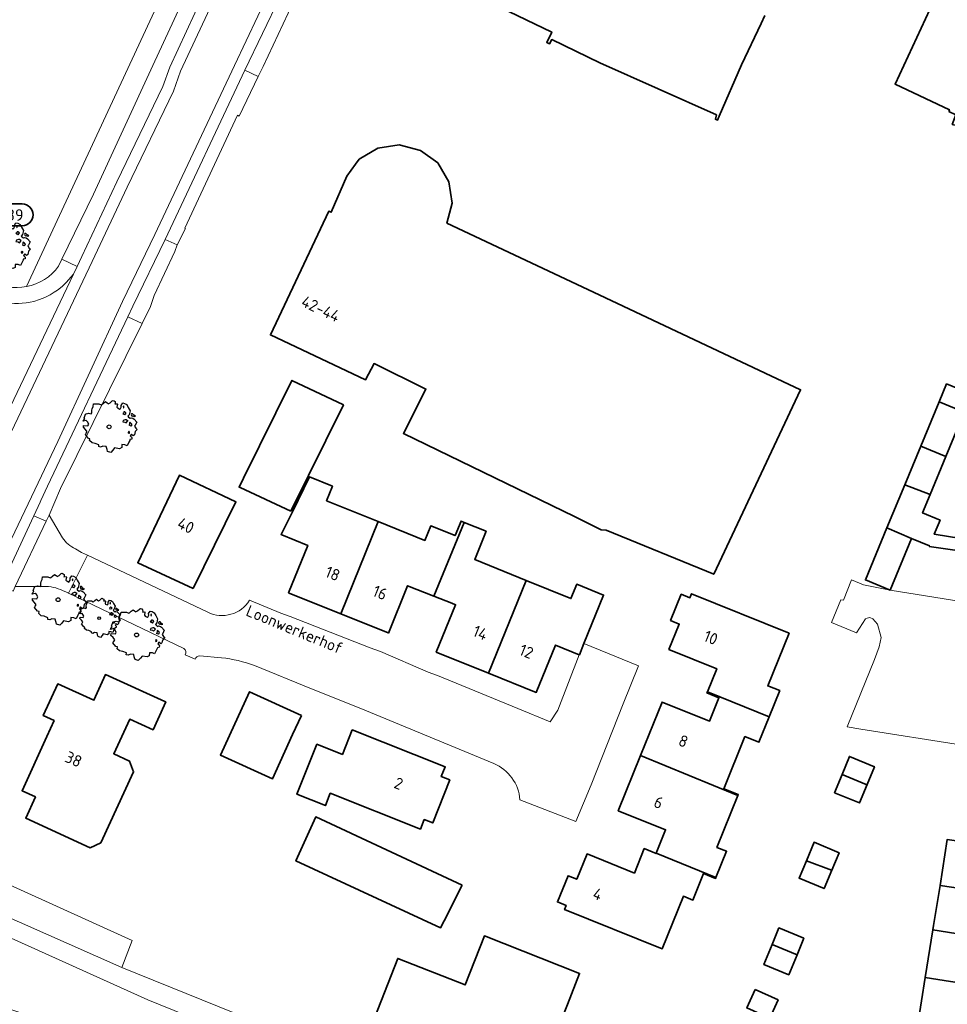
# Model space of a CAD drawing. Header units: metres. Extents: x 152391 to 157968, y 462336 to 467280.
# Tile 383 of 656: x 154089 to 154197, y 466140 to 466255. Entities that reach past the tile are written whole.
import ezdxf
from ezdxf.enums import TextEntityAlignment as Align

# ---------------------------------------------------------------- set-up
doc = ezdxf.new("R2010")
doc.units = ezdxf.units.M
doc.header["$LTSCALE"] = 0.75
doc.layers.get('0').update_dxf_attribs({"lineweight": 25})
for name, color, linetype, lineweight in [('B-GV-GR-BOOM-S', 252, 'Continuous', 25), ('B-WE-GR-BEPLANTING_CULTUUR_HEESTERS-GV', 251, 'Continuous', 18), ('B-WE-OG-BEBOUWING-GV', 6, 'Continuous', 35), ('B-WE-OG-BEBOUWING-T18', 1, 'Continuous', 18), ('B-WE-OG-TERREIN_CULTUURSCHEIDING-GV', 251, 'Continuous', 18), ('B-WE-OG-TOPOGRAFIE-T18', 1, 'Continuous', 18), ('B-WE-VH-VERHARDING_ASFALT-GV', 251, 'Continuous', 18), ('B-WE-VH-VERHARDING_BETONSTRAATSTEEN-GV', 251, 'Continuous', 18), ('B-WE-VH-VERHARDING_TEGEL-GV', 251, 'Continuous', 18), ('N-OI-RI-VWA_PUTNUMMER-S @ 0.75', 36, 'Continuous', 35)]:
    doc.layers.add(name, color=color, linetype=linetype, lineweight=lineweight)
doc.styles.add('NLCS-ISO', font='isocpeur.ttf')
doc.styles.add('NLCS-ISO-M750-T18', font='NLCS-ISO.ttf', dxfattribs={"height": 1.35})

# ---------------------------------------------------------------- blocks, each defined once
blk = doc.blocks.new('*U242')
for q in [(-0.12, 9.58), (2.36, 9.29)]:
    blk.add_line((0.24, 1.99), q)
blk.add_lwpolyline([(16.81, 12.39), (9.65, 12.39, 1), (9.65, 9.01), (16.81, 9.01, 1)], format="xyb", close=True)
at = {"ltscale": 0.1, "style": 'NLCS-ISO'}
blk.add_attdef('PUTHGT', text='', height=1.8, rotation=83.2108, dxfattribs=at).set_placement((0.88, 7.6), align=Align.MIDDLE_LEFT)
blk.add_attdef('PUTNR', text='', height=1.8, dxfattribs=at).set_placement((13.33, 10.67), align=Align.MIDDLE_CENTER)
blk = doc.blocks.new('SGR-BOOM_31_50')
at = {"linetype": 'Continuous'}
for p, q in [((0.27, 2.28), (0.35, 2.31)), ((0.35, 2.31), (0.44, 2.26)), ((-2.18, 0.77), (-2.04, 1.17)), ((-2.04, 1.17), (-1.94, 1.14)), ((-1.94, 1.14), (-1.79, 1.21)), ((-1.79, 1.21), (-1.57, 1.14)), ((-1.57, 1.14), (-1.49, 1.23)), ((-1.51, 1.45), (-1.48, 1.58)), ((-1.49, 1.23), (-1.51, 1.45)), ((-1.48, 1.58), (-1.4, 1.78)), ((-1.4, 1.78), (-1.36, 2)), ((-1.36, 2), (-0.89, 2)), ((-0.89, 2), (-0.69, 1.91)), ((-0.69, 1.91), (-0.63, 1.93)), ((-0.63, 1.93), (-0.49, 2.06)), ((-0.49, 2.06), (-0.3, 2.2)), ((-0.3, 2.2), (-0.18, 2.11)), ((-0.18, 2.11), (-0.08, 2.02)), ((-0.08, 2.02), (0.09, 2.11)), ((0.09, 2.11), (0.27, 2.28)), ((0.44, 2.26), (0.52, 2.2)), ((0.54, 2.04), (0.51, 2)), ((0.51, 2), (0.71, 2.02)), ((0.52, 2.2), (0.54, 2.04)), ((0.72, 1.98), (0.68, 1.71)), ((0.68, 1.71), (0.75, 1.65)), ((0.71, 2.02), (0.72, 1.98)), ((0.75, 1.65), (0.92, 1.54)), ((0.92, 1.54), (1, 1.6)), ((1, 1.6), (1.06, 1.71)), ((1.05, 1.87), (1.19, 2.09)), ((1.06, 1.71), (1.05, 1.87)), ((1.19, 2.09), (1.36, 2.04)), ((1.25, 1.21), (1.19, 1.17)), ((1.19, 1.17), (1.23, 1.1)), ((1.3, 1.82), (1.23, 1.78)), ((1.23, 1.78), (1.27, 1.67)), ((1.3, 1.3), (1.25, 1.21)), ((1.27, 1.67), (1.28, 1.65)), ((1.28, 1.69), (1.3, 1.82)), ((1.37, 1.3), (1.3, 1.3)), ((1.36, 2.04), (1.54, 1.93)), ((1.44, 1.25), (1.37, 1.3)), ((1.5, 1.17), (1.44, 1.25)), ((1.44, 1.12), (1.5, 1.17)), ((1.54, 1.93), (1.67, 1.69)), ((1.67, 1.69), (1.84, 1.41)), ((1.84, 1.41), (1.76, 1.06)), ((-2.27, 0.49), (-2.21, 0.64)), ((-1.99, 0.55), (-2.27, 0.49)), ((-2.24, -0.04), (-2.22, 0.11)), ((-2.22, 0.11), (-1.85, 0.09)), ((-2.21, 0.64), (-2.13, 0.71)), ((-2.13, 0.71), (-2.18, 0.77)), ((-1.9, 0.44), (-1.99, 0.55)), ((-1.77, 0.25), (-1.9, 0.44)), ((-1.85, 0.09), (-1.77, 0.25)), ((1.23, 0.55), (1.19, 0.44)), ((1.19, 0.44), (1.37, 0.42)), ((1.23, 1.1), (1.31, 1.12)), ((1.4, 0.62), (1.23, 0.55)), ((1.31, 1.12), (1.37, 1.03)), ((1.37, 1.03), (1.44, 1.12)), ((1.37, 0.42), (1.48, 0.33)), ((1.48, 0.62), (1.4, 0.62)), ((1.62, 0.53), (1.48, 0.62)), ((1.48, 0.33), (1.61, 0.49)), ((1.61, 0.49), (1.65, 0.55)), ((1.76, 1.06), (1.64, 0.93)), ((1.64, 0.93), (1.7, 0.84)), ((1.7, 0.84), (1.84, 0.75)), ((1.79, 0.25), (1.75, 0.14)), ((1.91, 0.07), (1.75, 0.14)), ((1.81, 0.4), (1.79, 0.31)), ((1.79, 0.31), (1.79, 0.25)), ((1.9, 0.31), (1.81, 0.4)), ((1.84, 0.75), (1.92, 0.79)), ((1.96, 0.27), (1.9, 0.31)), ((1.91, 0.07), (2.01, 0.18)), ((1.96, 1.14), (1.92, 1.08)), ((1.92, 1.08), (1.95, 0.99)), ((1.92, 0.79), (2.09, 0.75)), ((1.95, 0.99), (2.04, 0.93)), ((2.06, 1.14), (1.96, 1.14)), ((2.01, 0.18), (1.96, 0.27)), ((2.04, 0.97), (2.18, 0.9)), ((2.04, 0.93), (2.06, 0.97)), ((2.16, 1.01), (2.06, 1.14)), ((2.09, 0.75), (2.18, 0.68)), ((2.3, 0.95), (2.16, 1.01)), ((2.18, 0.9), (2.3, 0.95)), ((2.18, 0.68), (2.41, 0.42)), ((2.29, 0.14), (2.23, 0.05)), ((2.23, 0.05), (2.35, -0.13)), ((2.41, 0.42), (2.29, 0.14)), ((-2.05, -0.24), (-2.24, -0.04)), ((-2.07, -0.67), (-1.99, -0.56)), ((-1.8, -1), (-2.07, -0.67)), ((-1.91, -0.43), (-2.05, -0.24)), ((-1.99, -0.56), (-1.91, -0.43)), ((-1.67, -1.05), (-1.8, -1)), ((-1.7, -1.2), (-1.67, -1.05)), ((1.72, -0.39), (1.65, -0.48)), ((1.65, -0.48), (1.67, -0.56)), ((1.68, -0.56), (1.78, -0.54)), ((1.78, -0.45), (1.72, -0.39)), ((1.78, -0.54), (1.78, -0.45)), ((1.82, -1.11), (1.81, -1.18)), ((1.98, -1.07), (1.82, -1.11)), ((1.95, -0.63), (1.85, -0.78)), ((1.85, -0.78), (1.9, -0.85)), ((1.9, -0.85), (1.99, -0.94)), ((2.1, -0.78), (1.95, -0.63)), ((1.99, -0.94), (1.98, -1.07)), ((2.21, -0.7), (2.1, -0.78)), ((2.24, -0.56), (2.21, -0.7)), ((2.29, -0.41), (2.24, -0.56)), ((2.46, -0.24), (2.29, -0.41)), ((2.35, -0.13), (2.46, -0.24)), ((-1.48, -1.4), (-1.7, -1.2)), ((-1.22, -1.44), (-1.48, -1.4)), ((-0.89, -1.57), (-1.22, -1.44)), ((-0.91, -1.72), (-0.89, -1.57)), ((-0.73, -1.77), (-0.91, -1.72)), ((-0.53, -1.68), (-0.73, -1.77)), ((-0.25, -1.7), (-0.53, -1.68)), ((-0.21, -1.9), (-0.25, -1.7)), ((-0.18, -1.99), (-0.21, -1.9)), ((-0.13, -2.14), (-0.18, -1.99)), ((0.15, -2.23), (-0.13, -2.14)), ((0.34, -2.03), (0.15, -2.23)), ((0.47, -1.83), (0.34, -2.03)), ((0.91, -1.92), (0.47, -1.83)), ((1.11, -1.81), (0.91, -1.92)), ((1.13, -1.55), (1.11, -1.81)), ((1.37, -1.57), (1.13, -1.55)), ((1.58, -1.66), (1.37, -1.57)), ((1.72, -1.35), (1.58, -1.66)), ((1.81, -1.18), (1.72, -1.35))]:
    blk.add_line(p, q, dxfattribs=at)
blk.add_circle((0, 0), 0.169, dxfattribs=at)
blk = doc.blocks.new('SGR-BOOM_50_100')
at = {"linetype": 'Continuous'}
for p, q in [((-1.97, 2.11), (-1.87, 2.37)), ((-1.87, 2.37), (-1.81, 2.66)), ((-1.81, 2.66), (-1.19, 2.66)), ((-1.19, 2.66), (-0.92, 2.55)), ((-0.92, 2.55), (-0.84, 2.58)), ((-0.84, 2.58), (-0.65, 2.75)), ((-0.65, 2.75), (-0.4, 2.93)), ((-0.4, 2.93), (-0.24, 2.81)), ((-0.24, 2.81), (-0.11, 2.69)), ((-0.11, 2.69), (0.12, 2.81)), ((0.12, 2.81), (0.36, 3.04)), ((0.36, 3.04), (0.47, 3.07)), ((0.47, 3.07), (0.59, 3.02)), ((0.59, 3.02), (0.69, 2.93)), ((0.72, 2.72), (0.67, 2.66)), ((0.67, 2.66), (0.94, 2.69)), ((0.69, 2.93), (0.72, 2.72)), ((0.96, 2.64), (0.9, 2.29)), ((0.94, 2.69), (0.96, 2.64)), ((1.4, 2.49), (1.58, 2.78)), ((1.42, 2.29), (1.4, 2.49)), ((1.58, 2.78), (1.81, 2.72)), ((1.73, 2.43), (1.65, 2.37)), ((1.65, 2.37), (1.69, 2.23)), ((1.71, 2.26), (1.73, 2.43)), ((1.81, 2.72), (2.06, 2.58)), ((2.06, 2.58), (2.22, 2.26)), ((-2.9, 1.03), (-2.72, 1.56)), ((-2.72, 1.56), (-2.59, 1.53)), ((-2.59, 1.53), (-2.39, 1.61)), ((-2.39, 1.61), (-2.1, 1.53)), ((-2.1, 1.53), (-1.99, 1.64)), ((-2.01, 1.93), (-1.97, 2.11)), ((-1.99, 1.64), (-2.01, 1.93)), ((0.9, 2.29), (1, 2.2)), ((1, 2.2), (1.23, 2.05)), ((1.23, 2.05), (1.34, 2.14)), ((1.34, 2.14), (1.42, 2.29)), ((1.67, 1.61), (1.58, 1.56)), ((1.58, 1.56), (1.65, 1.47)), ((1.65, 1.47), (1.75, 1.5)), ((1.73, 1.73), (1.67, 1.61)), ((1.69, 2.23), (1.71, 2.2)), ((1.83, 1.73), (1.73, 1.73)), ((1.75, 1.5), (1.83, 1.38)), ((1.91, 1.67), (1.83, 1.73)), ((1.83, 1.38), (1.91, 1.5)), ((2, 1.56), (1.91, 1.67)), ((1.91, 1.5), (2, 1.56)), ((2.35, 1.41), (2.18, 1.23)), ((2.18, 1.23), (2.27, 1.12)), ((2.22, 2.26), (2.45, 1.88)), ((2.45, 1.88), (2.35, 1.41)), ((2.62, 1.53), (2.56, 1.44)), ((2.56, 1.44), (2.6, 1.32)), ((2.6, 1.32), (2.72, 1.23)), ((2.74, 1.53), (2.62, 1.53)), ((2.72, 1.29), (2.91, 1.2)), ((2.72, 1.23), (2.74, 1.29)), ((2.89, 1.35), (2.74, 1.53)), ((3.07, 1.26), (2.89, 1.35)), ((2.91, 1.2), (3.07, 1.26)), ((-3.03, 0.65), (-2.94, 0.85)), ((-2.65, 0.74), (-3.03, 0.65)), ((-2.99, -0.05), (-2.96, 0.15)), ((-2.96, 0.15), (-2.47, 0.12)), ((-2.94, 0.85), (-2.84, 0.94)), ((-2.84, 0.94), (-2.9, 1.03)), ((-2.53, 0.59), (-2.65, 0.74)), ((-2.37, 0.33), (-2.53, 0.59)), ((-2.47, 0.12), (-2.37, 0.33)), ((1.65, 0.74), (1.58, 0.59)), ((1.58, 0.59), (1.83, 0.56)), ((1.87, 0.82), (1.65, 0.74)), ((1.83, 0.56), (1.98, 0.45)), ((1.98, 0.82), (1.87, 0.82)), ((2.16, 0.71), (1.98, 0.82)), ((1.98, 0.45), (2.14, 0.65)), ((2.14, 0.65), (2.2, 0.74)), ((2.27, 1.12), (2.45, 1)), ((2.39, 0.33), (2.33, 0.18)), ((2.55, 0.09), (2.33, 0.18)), ((2.41, 0.53), (2.39, 0.42)), ((2.39, 0.42), (2.39, 0.33)), ((2.53, 0.42), (2.41, 0.53)), ((2.45, 1), (2.56, 1.06)), ((2.62, 0.36), (2.53, 0.42)), ((2.55, 0.09), (2.68, 0.24)), ((2.56, 1.06), (2.78, 1)), ((2.68, 0.24), (2.62, 0.36)), ((2.78, 1), (2.91, 0.91)), ((2.91, 0.91), (3.22, 0.56)), ((3.05, 0.18), (2.97, 0.07)), ((2.97, 0.07), (3.13, -0.17)), ((3.22, 0.56), (3.05, 0.18)), ((-2.74, -0.31), (-2.99, -0.05)), ((-2.76, -0.9), (-2.65, -0.75)), ((-2.41, -1.34), (-2.76, -0.9)), ((-2.55, -0.58), (-2.74, -0.31)), ((-2.65, -0.75), (-2.55, -0.58)), ((2.29, -0.52), (2.2, -0.64)), ((2.2, -0.64), (2.22, -0.75)), ((2.25, -0.75), (2.37, -0.72)), ((2.37, -0.61), (2.29, -0.52)), ((2.37, -0.72), (2.37, -0.61)), ((2.6, -0.84), (2.47, -1.04)), ((2.47, -1.04), (2.53, -1.13)), ((2.53, -1.13), (2.66, -1.25)), ((2.8, -1.04), (2.6, -0.84)), ((2.95, -0.93), (2.8, -1.04)), ((2.99, -0.75), (2.95, -0.93)), ((3.05, -0.55), (2.99, -0.75)), ((3.28, -0.31), (3.05, -0.55)), ((3.13, -0.17), (3.28, -0.31)), ((-2.22, -1.39), (-2.41, -1.34)), ((-2.26, -1.6), (-2.22, -1.39)), ((-1.97, -1.86), (-2.26, -1.6)), ((-1.62, -1.92), (-1.97, -1.86)), ((-1.19, -2.1), (-1.62, -1.92)), ((-1.21, -2.3), (-1.19, -2.1)), ((-0.71, -2.24), (-0.98, -2.36)), ((-0.34, -2.27), (-0.71, -2.24)), ((-0.28, -2.53), (-0.34, -2.27)), ((1.5, -2.07), (1.48, -2.42)), ((1.83, -2.1), (1.5, -2.07)), ((2.1, -2.21), (1.83, -2.1)), ((2.29, -1.8), (2.1, -2.21)), ((2.41, -1.57), (2.29, -1.8)), ((2.43, -1.48), (2.41, -1.57)), ((2.64, -1.42), (2.43, -1.48)), ((2.66, -1.25), (2.64, -1.42)), ((-0.98, -2.36), (-1.21, -2.3)), ((-0.24, -2.65), (-0.28, -2.53)), ((-0.17, -2.85), (-0.24, -2.65)), ((0.2, -2.97), (-0.17, -2.85)), ((0.45, -2.71), (0.2, -2.97)), ((0.63, -2.45), (0.45, -2.71)), ((1.21, -2.56), (0.63, -2.45)), ((1.48, -2.42), (1.21, -2.56))]:
    blk.add_line(p, q, dxfattribs=at)
blk.add_circle((0, 0), 0.225, dxfattribs=at)

msp = doc.modelspace()

# ---------------------------------------------------------------- linework, layer by layer
at = {"layer": 'B-WE-GR-BEPLANTING_CULTUUR_HEESTERS-GV'}
msp.add_lwpolyline([(154101.1, 466144.33), (154102.28, 466147.47), (154075.86, 466159.46), (154075.78, 466158.09), (154076.6, 466156.72), (154078.12, 466155.17), (154080.19, 466153.87), (154086.06, 466150.96)], close=True, dxfattribs=at)
at = {"layer": 'B-WE-OG-BEBOUWING-GV'}
msp.add_lwpolyline([(154141.17, 466257.96), (154151.08, 466253.17), (154150.5, 466251.96), (154150.84, 466251.8), (154151.08, 466252.29), (154156.69, 466249.58), (154170.23, 466243.53), (154170.12, 466243.02), (154170.36, 466242.91), (154170.57, 466243.39), (154173.14, 466249.34), (154175.43, 466254.16), (154175.86, 466255.08)], dxfattribs=at)
for points in [[(154197.25, 466243.91), (154198.09, 466243.52), (154197.66, 466242.43), (154202.31, 466241.36), (154206.14, 466249.61), (154203, 466252.03), (154202.56, 466252.38), (154203, 466253.45), (154200.08, 466254.85), (154200.3, 466255.83), (154195.8, 466256.83), (154195.56, 466256.88), (154191.02, 466247.09), (154197.34, 466244.13)], [(154155.28, 466223.23), (154138.89, 466230.93), (154139.52, 466233.26), (154139.13, 466235.73), (154137.82, 466237.94), (154135.83, 466239.39), (154133.35, 466240.04), (154130.85, 466239.65), (154128.68, 466238.37), (154128.26, 466237.8), (154127.24, 466236.4), (154125.43, 466232.21), (154125.15, 466232.32), (154118.37, 466217.94), (154129.41, 466212.69), (154130.42, 466214.59), (154136.45, 466211.63), (154133.83, 466206.48), (154153.73, 466196.8), (154156.85, 466195.27), (154157.43, 466195.21), (154169.92, 466190.1), (154180.03, 466211.56)], [(154120.73, 466197.44), (154126.85, 466209.8), (154120.86, 466212.64), (154115.23, 466201.26), (154114.72, 466200.24), (154114.86, 466200.17)], [(154199.06, 466208.96), (154199.92, 466211.04), (154197, 466212.24), (154196.13, 466210.14)], [(154196.13, 466210.14), (154194, 466204.98), (154196.93, 466203.8), (154199.06, 466208.96)], [(154196.93, 466203.8), (154194, 466204.98), (154192.15, 466200.51), (154195.09, 466199.35)], [(154109.36, 466188.45), (154114.36, 466198.51), (154107.77, 466201.6), (154102.93, 466191.42)], [(154120.92, 466197.36), (154119.6, 466194.7), (154119.69, 466194.66), (154122.7, 466193.45), (154120.48, 466187.93), (154120.62, 466187.87), (154126.54, 466185.48), (154130.91, 466196.22), (154124.9, 466198.65), (154125.57, 466200.33), (154122.9, 466201.41)], [(154190.07, 466195.48), (154192.94, 466194.26), (154195.01, 466193.4), (154194.98, 466193.33), (154199.05, 466192.72), (154199.16, 466193.72), (154198.67, 466194.24), (154195.57, 466194.75), (154196.25, 466196.39), (154194.21, 466197.23), (154195.09, 466199.35), (154192.15, 466200.51)], [(154137.38, 466187.53), (154140.88, 466196.13), (154140.53, 466196.27), (154139.85, 466194.58), (154137.02, 466195.72), (154136.34, 466194.03), (154130.91, 466196.22), (154126.54, 466185.48), (154132.04, 466183.26), (154132.09, 466183.24), (154134.31, 466188.75)], [(154137.38, 466187.53), (154139.47, 466186.71), (154139.89, 466186.54), (154137.66, 466181.03), (154143.73, 466178.58), (154148.12, 466189.36), (154142.12, 466191.79), (154143.45, 466195.09), (154140.88, 466196.13)], [(154190.46, 466188.25), (154192.94, 466194.26), (154190.07, 466195.48), (154187.57, 466189.44)], [(154143.73, 466178.58), (154149.28, 466176.34), (154151.51, 466181.85), (154154.27, 466180.73), (154154.3, 466180.72), (154154.83, 466182.03), (154157.11, 466187.67), (154153.99, 466188.93), (154153.32, 466187.26), (154148.12, 466189.36)], [(154169.18, 466176.42), (154176.37, 466173.49), (154177.6, 466176.55), (154176.21, 466177.11), (154178.69, 466183.22), (154167.35, 466187.82), (154167.16, 466187.36), (154166.14, 466187.77), (154164.9, 466184.72), (154165.92, 466184.3), (154164.72, 466181.35), (154170.27, 466179.1)], [(154092.36, 466171.2), (154089.49, 466164.9), (154091.04, 466164.19), (154089.9, 466161.7), (154097.39, 466158.28), (154098.64, 466158.84), (154102.44, 466167.09), (154101.97, 466168.36), (154100.15, 466169.2), (154102.01, 466173.23), (154104.72, 466172), (154105.99, 466174.81), (154106.19, 466175.23), (154106.1, 466175.28), (154099.18, 466178.41), (154097.83, 466175.43), (154093.62, 466177.34), (154091.94, 466173.65), (154093.21, 466173.07)], [(154121.97, 466173.66), (154115.92, 466176.42), (154113.61, 466171.35), (154112.55, 466169.05), (154118.59, 466166.28), (154120.95, 466171.43)], [(154161.4, 466169), (154172.74, 466164.37), (154172.78, 466164.46), (154171.1, 466165.14), (154173.55, 466171.2), (154175.18, 466170.54), (154176.37, 466173.49), (154169.18, 466176.42), (154169.13, 466176.29), (154170.53, 466175.73), (154169.43, 466172.99), (154163.91, 466175.22)], [(154126.57, 466169.19), (154123.77, 466170.31), (154121.45, 466164.49), (154124.76, 466163.18), (154125.33, 466164.61), (154135.81, 466160.44), (154136.26, 466161.56), (154137.24, 466161.17), (154139.23, 466166.17), (154138.24, 466166.56), (154138.69, 466167.68), (154127.88, 466171.99), (154126.74, 466169.13)], [(154163.23, 466157.65), (154170.18, 466154.82), (154171.41, 466157.86), (154170.3, 466158.31), (154172.74, 466164.37), (154161.4, 466169), (154158.81, 466162.58), (154164.32, 466160.36)], [(154184.85, 466166.81), (154187.67, 466165.65), (154187.76, 466165.64), (154188.61, 466167.7), (154185.7, 466168.89)], [(154187.76, 466165.64), (154187.67, 466165.65), (154184.85, 466166.81), (154183.98, 466164.67), (154186.88, 466163.48)], [(154140.65, 466153.93), (154123.64, 466161.86), (154121.32, 466156.75), (154138.16, 466148.96), (154138.57, 466149.78)], [(154180.7, 466156.77), (154183.61, 466155.65), (154183.65, 466155.65), (154184.5, 466157.7), (154181.6, 466158.91)], [(154196.24, 466153.89), (154198.91, 466153.49), (154207.58, 466152.22), (154208, 466154.82), (154208.59, 466154.73), (154208.97, 466157.12), (154208.38, 466157.21), (154208.43, 466157.51), (154199.76, 466158.84), (154197.09, 466159.24)], [(154170.18, 466154.82), (154163.23, 466157.65), (154163.21, 466157.62), (154161.85, 466158.17), (154160.7, 466155.33), (154155.19, 466157.56), (154154, 466154.61), (154152.99, 466155.02), (154151.75, 466151.97), (154152.76, 466151.56), (154152.57, 466151.08), (154163.91, 466146.5), (154166.39, 466152.64), (154167.51, 466152.19), (154168.75, 466155.27), (154170.14, 466154.71)], [(154183.65, 466155.65), (154183.61, 466155.65), (154180.7, 466156.77), (154179.85, 466154.73), (154182.76, 466153.52)], [(154207.58, 466152.22), (154198.91, 466153.49), (154196.24, 466153.89), (154195.49, 466149.24), (154195.41, 466148.71), (154198.08, 466148.31), (154206.75, 466147.01), (154207.34, 466146.91), (154207.71, 466149.22), (154207.12, 466149.31)], [(154179.61, 466145.82), (154180.4, 466147.75), (154177.5, 466148.94), (154176.71, 466147.02)], [(154206.75, 466147.01), (154198.08, 466148.31), (154195.41, 466148.71), (154194.52, 466143.16), (154205.85, 466141.4)], [(154152.91, 466140.05), (154154.32, 466143.65), (154143.25, 466148.01), (154141.01, 466142.31), (154133.18, 466145.39), (154130.08, 466137.49), (154144.22, 466131.94), (154146.88, 466138.72), (154151.65, 466136.86)], [(154176.71, 466147.02), (154175.75, 466144.68), (154178.65, 466143.49), (154179.61, 466145.82)], [(154193.66, 466137.75), (154204.99, 466136.03), (154205.85, 466141.4), (154194.52, 466143.16)], [(154174.73, 466141.78), (154173.76, 466139.64), (154176.44, 466138.43), (154177.41, 466140.57)]]:
    msp.add_lwpolyline(points, close=True, dxfattribs=at)
at = {"layer": 'B-WE-OG-TERREIN_CULTUURSCHEIDING-GV'}
for points in [[(154110.4, 466261.62), (154108.19, 466262.73), (154090, 466223.55)], [(154093.71, 466225.92), (154094.12, 466226.76), (154097.77, 466234.31), (154104.67, 466249.28), (154110.4, 466261.62)]]:
    msp.add_lwpolyline(points, dxfattribs=at)
msp.add_lwpolyline([(154090, 466223.55, 0.192648), (154093.71, 466225.92)], format="xyb", dxfattribs=at)
at = {"layer": 'B-WE-VH-VERHARDING_ASFALT-GV'}
for points in [[(154126.31, 466280.17), (154123.46, 466281.49), (154120.3, 466274.84), (154118.85, 466271.91), (154112.74, 466259.01), (154107.92, 466248.63), (154107.08, 466246.3), (154101.69, 466235.13), (154097.65, 466226.47), (154088.24, 466206.68), (154084.66, 466199.11), (154075.84, 466180.15), (154065.04, 466156.3), (154059.44, 466142.68)], [(154059.44, 466142.68), (154064.56, 466140.58), (154073.21, 466161), (154082.87, 466182.97), (154093.64, 466205.55), (154101.15, 466221.84), (154104.91, 466229.61), (154114.17, 466249.29), (154118.27, 466257.91), (154120.84, 466263.24), (154122.3, 466266.22), (154130.12, 466278.4), (154127.85, 466279.46)], [(154111.52, 466259.59), (154106.65, 466249.09), (154105.84, 466246.83), (154100.49, 466235.74), (154096.42, 466227.04), (154095.89, 466225.91), (154095.45, 466225), (154087.36, 466207.98), (154087.02, 466207.26), (154083.42, 466199.65), (154074.6, 466180.67), (154063.8, 466156.84), (154062.44, 466153.52), (154058.19, 466143.19), (154059.44, 466142.68), (154065.04, 466156.3), (154075.84, 466180.15), (154084.66, 466199.11), (154088.24, 466206.68), (154097.65, 466226.47), (154101.69, 466235.13), (154107.08, 466246.3), (154107.92, 466248.63), (154112.74, 466259.01)], [(154118.27, 466257.91), (154114.17, 466249.29), (154104.91, 466229.61), (154101.15, 466221.84), (154093.64, 466205.55), (154082.87, 466182.97), (154073.21, 466161), (154064.56, 466140.58), (154065.8, 466140.07), (154070.13, 466150.26), (154074.45, 466160.46), (154084.33, 466182.97), (154084.76, 466183.83), (154087.03, 466188.71), (154090.83, 466196.88), (154091.57, 466198.47), (154091.67, 466198.69), (154092.43, 466200.34), (154101.78, 466220.03), (154102.37, 466221.27), (154106.13, 466229.03), (154115.39, 466248.72), (154119.49, 466257.32)]]:
    msp.add_lwpolyline(points, dxfattribs=at)
at = {"layer": 'B-WE-VH-VERHARDING_BETONSTRAATSTEEN-GV'}
for points in [[(154115.39, 466248.72), (154116.92, 466247.99), (154117.51, 466249.17), (154121, 466256.61), (154120.93, 466256.64), (154119.49, 466257.32)], [(154107.23, 466227.64), (154107.5, 466228.4), (154106.13, 466229.03), (154102.37, 466221.27), (154101.78, 466220.03), (154103.43, 466219.27), (154104.4, 466221.23), (154104.83, 466222.53)], [(154092.3, 466196.25), (154090.83, 466196.88), (154087.03, 466188.71), (154088.43, 466188.12), (154088.67, 466188.66)]]:
    msp.add_lwpolyline(points, close=True, dxfattribs=at)
for points in [[(154094.17, 466194.33), (154092.63, 466196.95), (154092.3, 466196.25), (154088.67, 466188.66), (154089.08, 466188.66), (154092, 466188.67)], [(154094.2, 466188.19), (154094.85, 466187.92), (154094.87, 466187.91), (154097.07, 466192.32), (154096.39, 466192.64), (154095.7, 466193.03)], [(154111.07, 466185.68), (154097.07, 466192.32), (154094.87, 466187.91), (154108.3, 466181.44)], [(154206.89, 466185.62), (154190.46, 466188.25), (154187.33, 466188.86), (154185.93, 466189.46), (154185.01, 466187.08), (154184.71, 466187.12), (154183.63, 466184.46), (154186.53, 466183.26), (154186.54, 466183.27), (154187.58, 466184.89), (154187.78, 466185), (154188.07, 466185.05), (154188.44, 466184.89), (154188.96, 466184.27), (154189.39, 466182.74), (154189.16, 466181.65), (154188.64, 466180.19), (154185.43, 466172.35), (154187.04, 466172.05), (154198.85, 466170.22)], [(154147.38, 466163.84), (154153.88, 466161.32), (154155.67, 466165.61), (154159.39, 466175.03), (154161.18, 466179.44), (154154.83, 466182.03), (154154.3, 466180.72), (154154.27, 466180.73), (154151.81, 466174.29), (154150.91, 466172.93), (154147.13, 466174.49), (154137.78, 466178.32), (154136.7, 466178.7), (154131.16, 466181.09), (154129.96, 466181.54), (154120.65, 466185.17), (154119.57, 466185.56), (154115.95, 466187.06)], [(154108.46, 466180.73), (154109.6, 466180.2)], [(154110.14, 466180.6), (154112.67, 466180.38)], [(154116.53, 466179.47), (154123.16, 466176.78)], [(154123.16, 466176.78), (154128.86, 466174.46), (154144.33, 466168.07)], [(154084.09, 466140.78), (154106.98, 466133.28), (154106.69, 466132.38), (154149.4, 466115.65), (154149.62, 466116.12), (154149.89, 466116.33), (154150.68, 466116.11), (154151.98, 466115.6), (154162.11, 466111.62), (154164.11, 466116.72), (154126.39, 466131.56), (154104.12, 466140.59), (154087.01, 466148.3)]]:
    msp.add_lwpolyline(points, dxfattribs=at)
for points in [[(154095.7, 466193.03, -0.133752), (154094.17, 466194.33)], [(154092, 466188.67, -0.123151), (154094.2, 466188.19)], [(154115.95, 466187.06, -0.38527), (154111.07, 466185.68)], [(154108.3, 466181.44, -0.359873), (154108.46, 466180.73)], [(154109.6, 466180.2, -0.334727), (154110.14, 466180.6)], [(154112.67, 466180.38, -0.059281), (154116.53, 466179.47)], [(154144.33, 466168.07, -0.284938), (154147.38, 466163.84)]]:
    msp.add_lwpolyline(points, format="xyb", dxfattribs=at)
at = {"layer": 'B-WE-VH-VERHARDING_TEGEL-GV'}
for points in [[(154110.4, 466261.62), (154104.67, 466249.28), (154097.77, 466234.31), (154094.12, 466226.76), (154095.89, 466225.91), (154096.42, 466227.04), (154100.49, 466235.74), (154105.84, 466246.83), (154106.65, 466249.09), (154111.52, 466259.59)], [(154095.45, 466225), (154095.89, 466225.91), (154094.12, 466226.76), (154093.71, 466225.92)], [(154087.36, 466207.98), (154095.45, 466225), (154094.62, 466224.05), (154094.13, 466223.58), (154093.6, 466223.15), (154093.23, 466222.89), (154092.74, 466222.6), (154092.14, 466222.29), (154091.51, 466222.04), (154090.85, 466221.84), (154090.41, 466221.74), (154089.96, 466221.66), (154089.51, 466221.61), (154089.06, 466221.58), (154088.61, 466221.59), (154087.66, 466221.65), (154087.26, 466221.74), (154084.65, 466216.25)], [(154087.26, 466221.74), (154087.66, 466221.65), (154088.61, 466221.59), (154089.06, 466221.58), (154089.51, 466221.61), (154089.96, 466221.66), (154090.41, 466221.74), (154090.85, 466221.84), (154091.51, 466222.04), (154092.14, 466222.29), (154092.74, 466222.6), (154093.23, 466222.89), (154093.6, 466223.15), (154094.13, 466223.58), (154094.62, 466224.05), (154095.45, 466225)], [(154087.01, 466148.3), (154104.12, 466140.59), (154126.39, 466131.56), (154164.11, 466116.72), (154167.45, 466115.41), (154181.7, 466109.8), (154200.61, 466102.49), (154201.28, 466102.41), (154201.12, 466103.13), (154202.68, 466106.24), (154201.96, 466105.66), (154201.15, 466105.44), (154200.02, 466105.39), (154176.31, 466114.4), (154150.92, 466124.46), (154130.8, 466132.34), (154101.1, 466144.33), (154086.06, 466150.96)]]:
    msp.add_lwpolyline(points, dxfattribs=at)
for points in [[(154116.92, 466247.99), (154115.39, 466248.72), (154106.13, 466229.03), (154107.5, 466228.4), (154108.49, 466230.33), (154108.4, 466230.37), (154114.54, 466243.48), (154114.71, 466243.4)], [(154092.63, 466196.95), (154093.95, 466200.06), (154103.43, 466219.27), (154101.78, 466220.03), (154092.43, 466200.34), (154091.67, 466198.69), (154091.57, 466198.47), (154090.83, 466196.88), (154092.3, 466196.25)]]:
    msp.add_lwpolyline(points, close=True, dxfattribs=at)
for points in [[(154093.71, 466225.92, -0.192648), (154090, 466223.55)], [(154090, 466223.55, -0.184994), (154085.83, 466224.3)]]:
    msp.add_lwpolyline(points, format="xyb", dxfattribs=at)

# ---------------------------------------------------------------- block references
at = {"layer": 'B-GV-GR-BOOM-S', "transparency": 33554559}
for name, p in [('SGR-BOOM_50_100', (154087.19, 466228.21)), ('SGR-BOOM_50_100', (154099.6, 466207.24)), ('SGR-BOOM_50_100', (154093.67, 466187.13)), ('SGR-BOOM_31_50', (154098.45, 466184.98)), ('SGR-BOOM_50_100', (154102.8, 466183.03))]:
    msp.add_blockref(name, p, dxfattribs=at)
at = {"layer": 'N-OI-RI-VWA_PUTNUMMER-S @ 0.75', "xscale": 0.75, "yscale": 0.75, "zscale": 0.75}
msp.add_blockref('*U242', (154076.89, 466223.88), dxfattribs=at).add_auto_attribs({'PUTNR': '160089', 'PUTHGT': '2.36'})

# ---------------------------------------------------------------- texts
at = {"layer": 'B-WE-OG-BEBOUWING-T18', "style": 'NLCS-ISO-M750-T18'}
for s, rotation, p in [('42-44', 334.8, (154124.22, 466220.97)), ('40', 333.6, (154108.53, 466195.76)), ('18', 338, (154125.61, 466190.17)), ('16', 338, (154131.11, 466187.95)), ('14', 338, (154142.78, 466183.28)), ('10', 337.9, (154169.59, 466182.72)), ('12', 338, (154148.14, 466181.11)), ('8', 338, (154166.39, 466170.68)), ('38', 336, (154095.47, 466168.57)), ('2', 338.3, (154133.28, 466165.75)), ('6', 338, (154163.51, 466163.54)), ('4', 338, (154156.43, 466152.87))]:
    msp.add_text(s, height=1.35, rotation=rotation, dxfattribs=at).set_placement(p, align=Align.MIDDLE)
at = {"layer": 'B-WE-OG-TOPOGRAFIE-T18', "style": 'NLCS-ISO-M750-T18'}
msp.add_text('Loonwerkerhof', height=1.35, rotation=337.6, dxfattribs=at).set_placement((154121.17, 466183.68), align=Align.MIDDLE)

doc.saveas('drawing.dxf')
